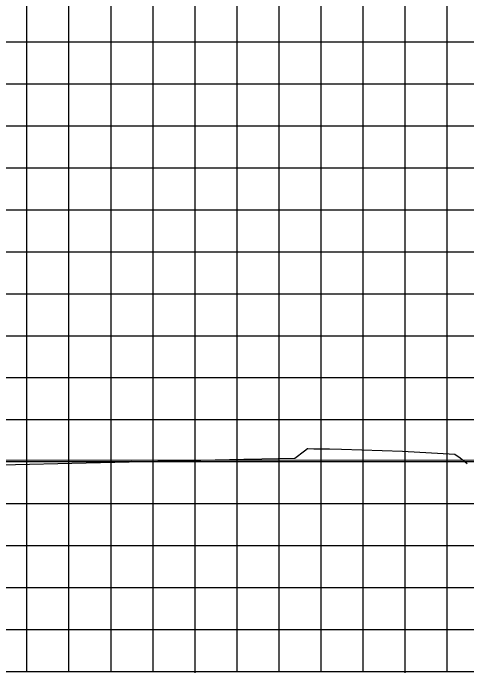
# Model space of a CAD drawing. Extents: x 2193008 to 2198143, y 1236112 to 1237864.
# Drawn here: x 2197136.05 to 2197157.63, y 1237163.05 to 1237194.47 of the extents above; entities that cross this region are included whole.
import ezdxf

# ---------------------------------------------------------------- set-up
doc = ezdxf.new("R2010")
doc.units = 0
doc.layers.add('60', color=7, linetype='Continuous')
doc.layers.add('M-ROADS', color=7, linetype='Continuous')

msp = doc.modelspace()

# ---------------------------------------------------------------- linework, layer by layer
at = {"layer": '60'}
for p, q in [((2197094.707, 1237163.106), (2197224.707, 1237163.106)), ((2197144.707, 1237163.046), (2197144.707, 1237163.106)), ((2197154.707, 1237163.046), (2197154.707, 1237163.106))]:
    msp.add_line(p, q, dxfattribs=at)
msp.add_lwpolyline([(2197132.707, 1237173.184), (2197141.692, 1237173.17), (2197182.707, 1237173.196), (2197184.121, 1237173.079), (2197184.707, 1237173.03), (2197184.755, 1237173.176), (2197184.873, 1237173.53), (2197184.97, 1237173.53), (2197185.203, 1237173.53), (2197186.617, 1237173.586), (2197187.203, 1237173.61), (2197188.667, 1237173.639), (2197192.203, 1237173.71), (2197192.91, 1237173.738), (2197193.203, 1237173.75), (2197193.572, 1237173.627), (2197194.669, 1237173.261)], dxfattribs=at)
at = {"layer": 'M-ROADS'}
for p, q in [((2197136.707, 1237163.106), (2197136.707, 1237223.106)), ((2197138.707, 1237163.106), (2197138.707, 1237223.106)), ((2197140.707, 1237163.106), (2197140.707, 1237223.106)), ((2197142.707, 1237163.106), (2197142.707, 1237223.106)), ((2197144.707, 1237163.106), (2197144.707, 1237223.106)), ((2197146.707, 1237163.106), (2197146.707, 1237223.106)), ((2197148.707, 1237163.106), (2197148.707, 1237223.106)), ((2197150.707, 1237163.106), (2197150.707, 1237223.106)), ((2197152.707, 1237163.106), (2197152.707, 1237223.106)), ((2197154.707, 1237163.106), (2197154.707, 1237223.106)), ((2197156.707, 1237163.106), (2197156.707, 1237223.106)), ((2197094.707, 1237193.106), (2197224.707, 1237193.106)), ((2197094.707, 1237191.106), (2197224.707, 1237191.106)), ((2197094.707, 1237189.106), (2197224.707, 1237189.106)), ((2197094.707, 1237187.106), (2197224.707, 1237187.106)), ((2197094.707, 1237185.106), (2197224.707, 1237185.106)), ((2197094.707, 1237183.106), (2197224.707, 1237183.106)), ((2197094.707, 1237181.106), (2197224.707, 1237181.106)), ((2197094.707, 1237179.106), (2197224.707, 1237179.106)), ((2197094.707, 1237177.106), (2197224.707, 1237177.106)), ((2197094.707, 1237175.106), (2197224.707, 1237175.106)), ((2197094.707, 1237173.106), (2197224.707, 1237173.106)), ((2197094.707, 1237171.106), (2197224.707, 1237171.106)), ((2197094.707, 1237169.106), (2197224.707, 1237169.106)), ((2197094.707, 1237167.106), (2197224.707, 1237167.106)), ((2197094.707, 1237165.106), (2197224.707, 1237165.106)), ((2197094.707, 1237163.106), (2197224.707, 1237163.106))]:
    msp.add_line(p, q, dxfattribs=at)
msp.add_lwpolyline([(2197110.101, 1237172.357), (2197121.187, 1237172.681), (2197123.843, 1237172.762), (2197125.661, 1237172.794), (2197136.154, 1237172.967), (2197138.84, 1237173.03), (2197147.025, 1237173.229), (2197147.096, 1237173.231), (2197149.448, 1237173.27), (2197149.909, 1237173.628), (2197150.058, 1237173.737), (2197150.077, 1237173.737), (2197150.349, 1237173.715), (2197150.411, 1237173.715), (2197150.547, 1237173.715), (2197150.756, 1237173.715), (2197150.922, 1237173.716), (2197151.106, 1237173.715), (2197151.675, 1237173.706), (2197154.569, 1237173.608), (2197157.065, 1237173.469), (2197157.32, 1237173.292), (2197157.651, 1237173.023)], dxfattribs=at)

doc.saveas('drawing.dxf')
